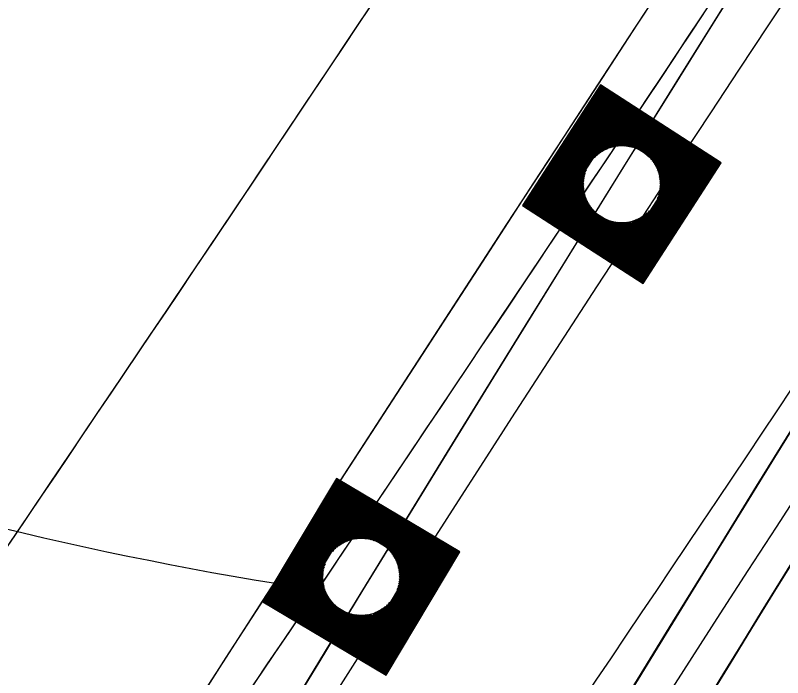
# Model space of a CAD drawing. Extents: x 14104283 to 14129344, y 8637090 to 8673339.
# Drawn here: x 14119112.14 to 14119144.87, y 8668848.28 to 8668876.53 of the extents above; entities that cross this region are included whole.
import ezdxf

# ---------------------------------------------------------------- set-up
doc = ezdxf.new("R2010")
doc.units = 0
for name, color, linetype in [('dsnCellElements', 7, 'Continuous'), ('dsnPaintExistingBrokenLaneLineWhite', 7, 'Continuous'), ('dsnPaintExistingEdgeLineRightWhite', 7, 'Continuous'), ('dsnPaintRemoveEdgeLineYellow', 7, 'Continuous'), ('dsnShadingPaved', 7, 'Continuous'), ('dsnStdLabel', 7, 'Continuous'), ('dsnStgShadingPrevPav', 7, 'Continuous'), ('dsnTapePlaceChannelizingLaneWhite', 7, 'Continuous'), ('dsnTapePlaceChannelizingLaneYellow', 7, 'Continuous'), ('dsnTapeRemoveChannelizingYellow', 7, 'Continuous')]:
    doc.layers.add(name, color=color, linetype=linetype)

msp = doc.modelspace()

# ---------------------------------------------------------------- linework, layer by layer
at = {"layer": 'dsnCellElements'}
for centre in [(14119138.01, 8668869.324), (14119126.894, 8668852.576)]:
    msp.add_circle(centre, 1.65, dxfattribs=at)
at = {"layer": 'dsnPaintExistingBrokenLaneLineWhite'}
for centre, radius, start, end in [((14116224.945, 8670811.467), 3500, 325.955151, 327.159261), ((14121592.114, 8667345.675), 2864.949, 147.157369, 157.163302), ((14116224.945, 8670811.467), 3500, 324.954927, 325.955151)]:
    msp.add_arc(centre, radius, start, end, dxfattribs=at)
at = {"layer": 'dsnPaintExistingEdgeLineRightWhite'}
msp.add_arc((14121592.114, 8667345.675), 2852.949, 147.157369, 157.163302, dxfattribs=at)
at = {"layer": 'dsnPaintRemoveEdgeLineYellow'}
msp.add_arc((14121592.114, 8667345.675), 2876.949, 147.157369, 151.259893, dxfattribs=at)
at = {"layer": 'dsnShadingPaved'}
for centre, radius, start, end in [((14120823.304, 8667767.54), 2012, 143.15224, 151.245378), ((14120823.304, 8667767.54), 2000, 143.15224, 151.245378), ((14116224.945, 8670811.467), 3488, 324.954927, 327.159261), ((14116224.945, 8670811.467), 3500, 324.954927, 327.159261), ((14116224.945, 8670811.467), 3488, 324.954927, 326.81283)]:
    msp.add_arc(centre, radius, start, end, dxfattribs=at)
at = {"layer": 'dsnStdLabel'}
for points in [[(14119138.922, 8668865.09), (14119142.244, 8668870.237), (14119137.098, 8668873.559), (14119133.775, 8668868.412), (14119138.922, 8668865.09)], [(14119138.919, 8668865.092), (14119142.239, 8668870.236), (14119137.099, 8668873.554), (14119133.78, 8668868.413), (14119138.924, 8668865.093)], [(14119138.916, 8668865.094), (14119142.235, 8668870.235), (14119137.1, 8668873.55), (14119133.785, 8668868.414), (14119138.926, 8668865.096)], [(14119138.964, 8668865.228), (14119142.189, 8668870.225), (14119137.109, 8668873.504), (14119133.83, 8668868.424), (14119138.943, 8668865.123)], [(14119138.954, 8668865.274), (14119142.144, 8668870.215), (14119137.119, 8668873.458), (14119133.876, 8668868.434), (14119138.961, 8668865.151)], [(14119138.944, 8668865.319), (14119142.098, 8668870.205), (14119137.129, 8668873.413), (14119133.921, 8668868.444), (14119138.979, 8668865.179)], [(14119138.934, 8668865.365), (14119142.052, 8668870.195), (14119137.139, 8668873.367), (14119133.967, 8668868.453), (14119138.964, 8668865.228)], [(14119138.925, 8668865.41), (14119142.007, 8668870.185), (14119137.149, 8668873.321), (14119134.013, 8668868.463), (14119138.954, 8668865.274)], [(14119138.915, 8668865.456), (14119141.961, 8668870.176), (14119137.158, 8668873.276), (14119134.058, 8668868.473), (14119138.944, 8668865.319)], [(14119138.905, 8668865.502), (14119141.916, 8668870.166), (14119137.168, 8668873.23), (14119134.104, 8668868.483), (14119138.934, 8668865.365)], [(14119138.895, 8668865.547), (14119141.87, 8668870.156), (14119137.178, 8668873.185), (14119134.15, 8668868.493), (14119138.925, 8668865.41)], [(14119138.885, 8668865.593), (14119141.824, 8668870.146), (14119137.188, 8668873.139), (14119134.195, 8668868.503), (14119138.915, 8668865.456)], [(14119138.875, 8668865.639), (14119141.779, 8668870.136), (14119137.198, 8668873.093), (14119134.241, 8668868.512), (14119138.905, 8668865.502)], [(14119138.866, 8668865.684), (14119141.733, 8668870.126), (14119137.208, 8668873.048), (14119134.286, 8668868.522), (14119138.895, 8668865.547)], [(14119138.856, 8668865.73), (14119141.687, 8668870.117), (14119137.217, 8668873.002), (14119134.332, 8668868.532), (14119138.885, 8668865.593)], [(14119138.846, 8668865.775), (14119141.642, 8668870.107), (14119137.227, 8668872.956), (14119134.378, 8668868.542), (14119138.875, 8668865.639)], [(14119138.836, 8668865.821), (14119141.596, 8668870.097), (14119137.237, 8668872.911), (14119134.423, 8668868.552), (14119138.866, 8668865.684)], [(14119138.826, 8668865.867), (14119141.551, 8668870.087), (14119137.247, 8668872.865), (14119134.469, 8668868.562), (14119138.856, 8668865.73)], [(14119138.816, 8668865.912), (14119141.505, 8668870.077), (14119137.257, 8668872.82), (14119134.514, 8668868.571), (14119138.846, 8668865.775)], [(14119138.807, 8668865.958), (14119141.459, 8668870.067), (14119137.267, 8668872.774), (14119134.56, 8668868.581), (14119138.836, 8668865.821)], [(14119138.797, 8668866.004), (14119141.414, 8668870.058), (14119137.276, 8668872.728), (14119134.606, 8668868.591), (14119138.826, 8668865.867)], [(14119138.787, 8668866.049), (14119141.368, 8668870.048), (14119137.286, 8668872.683), (14119134.651, 8668868.601), (14119138.816, 8668865.912)], [(14119138.777, 8668866.095), (14119141.322, 8668870.038), (14119137.296, 8668872.637), (14119134.697, 8668868.611), (14119138.807, 8668865.958)], [(14119138.767, 8668866.14), (14119141.277, 8668870.028), (14119137.306, 8668872.591), (14119134.743, 8668868.62), (14119138.797, 8668866.004)], [(14119138.757, 8668866.186), (14119141.231, 8668870.018), (14119137.316, 8668872.546), (14119134.788, 8668868.63), (14119138.787, 8668866.049)], [(14119138.748, 8668866.232), (14119141.186, 8668870.008), (14119137.326, 8668872.5), (14119134.834, 8668868.64), (14119138.777, 8668866.095)], [(14119138.738, 8668866.277), (14119141.14, 8668869.999), (14119137.335, 8668872.455), (14119134.879, 8668868.65), (14119138.767, 8668866.14)], [(14119138.728, 8668866.323), (14119141.094, 8668869.989), (14119137.345, 8668872.409), (14119134.925, 8668868.66), (14119138.757, 8668866.186)], [(14119138.718, 8668866.368), (14119141.049, 8668869.979), (14119137.355, 8668872.363), (14119134.971, 8668868.67), (14119138.748, 8668866.232)], [(14119138.708, 8668866.414), (14119141.003, 8668869.969), (14119137.365, 8668872.318), (14119135.016, 8668868.679), (14119138.738, 8668866.277)], [(14119138.698, 8668866.46), (14119140.958, 8668869.959), (14119137.375, 8668872.272), (14119135.062, 8668868.689), (14119138.728, 8668866.323)], [(14119138.689, 8668866.505), (14119140.912, 8668869.95), (14119137.385, 8668872.226), (14119135.108, 8668868.699), (14119138.718, 8668866.368)], [(14119138.679, 8668866.551), (14119140.866, 8668869.94), (14119137.394, 8668872.181), (14119135.153, 8668868.709), (14119138.708, 8668866.414)], [(14119138.669, 8668866.597), (14119140.821, 8668869.93), (14119137.404, 8668872.135), (14119135.199, 8668868.719), (14119138.698, 8668866.46)], [(14119138.659, 8668866.642), (14119140.775, 8668869.92), (14119137.414, 8668872.09), (14119135.244, 8668868.729), (14119138.689, 8668866.505)], [(14119138.649, 8668866.688), (14119140.729, 8668869.91), (14119137.424, 8668872.044), (14119135.29, 8668868.738), (14119138.679, 8668866.551)], [(14119138.639, 8668866.733), (14119140.684, 8668869.9), (14119137.434, 8668871.998), (14119135.336, 8668868.748), (14119138.669, 8668866.597)], [(14119138.63, 8668866.779), (14119140.638, 8668869.891), (14119137.444, 8668871.953), (14119135.381, 8668868.758), (14119138.659, 8668866.642)], [(14119138.62, 8668866.825), (14119140.593, 8668869.881), (14119137.453, 8668871.907), (14119135.427, 8668868.768), (14119138.649, 8668866.688)], [(14119138.61, 8668866.87), (14119140.547, 8668869.871), (14119137.463, 8668871.861), (14119135.473, 8668868.778), (14119138.639, 8668866.733)], [(14119138.6, 8668866.916), (14119140.501, 8668869.861), (14119137.473, 8668871.816), (14119135.518, 8668868.788), (14119138.63, 8668866.779)], [(14119138.59, 8668866.962), (14119140.456, 8668869.851), (14119137.483, 8668871.77), (14119135.564, 8668868.797), (14119138.62, 8668866.825)], [(14119138.581, 8668867.007), (14119140.41, 8668869.841), (14119137.493, 8668871.725), (14119135.609, 8668868.807), (14119138.61, 8668866.87)], [(14119138.571, 8668867.053), (14119140.364, 8668869.832), (14119137.502, 8668871.679), (14119135.655, 8668868.817), (14119138.6, 8668866.916)], [(14119138.561, 8668867.098), (14119140.319, 8668869.822), (14119137.512, 8668871.633), (14119135.701, 8668868.827), (14119138.59, 8668866.962)], [(14119138.551, 8668867.144), (14119140.273, 8668869.812), (14119137.522, 8668871.588), (14119135.746, 8668868.837), (14119138.581, 8668867.007)], [(14119138.621, 8668870.839), (14119137.532, 8668871.542), (14119136.829, 8668870.453)], [(14119138.486, 8668870.887), (14119137.542, 8668871.497), (14119136.932, 8668870.552)], [(14119138.382, 8668870.915), (14119137.552, 8668871.451), (14119137.016, 8668870.62)], [(14119138.293, 8668870.933), (14119137.561, 8668871.405), (14119137.089, 8668870.674)], [(14119138.214, 8668870.945), (14119137.571, 8668871.36), (14119137.157, 8668870.717)], [(14119138.141, 8668870.953), (14119137.581, 8668871.314), (14119137.22, 8668870.754)], [(14119138.074, 8668870.957), (14119137.591, 8668871.268), (14119137.279, 8668870.785)], [(14119138.011, 8668870.958), (14119137.601, 8668871.223), (14119137.336, 8668870.812)], [(14119137.952, 8668870.957), (14119137.611, 8668871.177), (14119137.39, 8668870.836)], [(14119137.896, 8668870.954), (14119137.62, 8668871.132), (14119137.443, 8668870.856)], [(14119137.842, 8668870.949), (14119137.63, 8668871.086), (14119137.494, 8668870.874)], [(14119137.791, 8668870.943), (14119137.64, 8668871.04), (14119137.543, 8668870.89)], [(14119137.741, 8668870.936), (14119137.65, 8668870.995), (14119137.591, 8668870.903)], [(14119137.694, 8668870.927), (14119137.66, 8668870.949), (14119137.638, 8668870.915)], [(14119139.525, 8668868.713), (14119140.228, 8668869.802), (14119139.138, 8668870.505)], [(14119139.572, 8668868.848), (14119140.182, 8668869.792), (14119139.237, 8668870.402)], [(14119139.6, 8668868.952), (14119140.136, 8668869.782), (14119139.306, 8668870.319)], [(14119139.618, 8668869.041), (14119140.091, 8668869.773), (14119139.359, 8668870.245)], [(14119139.63, 8668869.121), (14119140.045, 8668869.763), (14119139.403, 8668870.177)], [(14119139.638, 8668869.193), (14119139.999, 8668869.753), (14119139.439, 8668870.114)], [(14119139.642, 8668869.26), (14119139.954, 8668869.743), (14119139.471, 8668870.055)], [(14119139.643, 8668869.323), (14119139.908, 8668869.733), (14119139.498, 8668869.998)], [(14119136.495, 8668869.936), (14119135.792, 8668868.847), (14119136.881, 8668868.144)], [(14119136.447, 8668869.801), (14119135.838, 8668868.856), (14119136.782, 8668868.247)], [(14119136.419, 8668869.697), (14119135.883, 8668868.866), (14119136.714, 8668868.33)], [(14119139.642, 8668869.382), (14119139.863, 8668869.723), (14119139.521, 8668869.944)], [(14119139.639, 8668869.438), (14119139.817, 8668869.714), (14119139.542, 8668869.891)], [(14119139.635, 8668869.492), (14119139.771, 8668869.704), (14119139.56, 8668869.841)], [(14119139.628, 8668869.543), (14119139.726, 8668869.694), (14119139.575, 8668869.791)], [(14119139.621, 8668869.593), (14119139.68, 8668869.684), (14119139.589, 8668869.743)], [(14119139.612, 8668869.64), (14119139.634, 8668869.674), (14119139.6, 8668869.696)], [(14119136.401, 8668869.608), (14119135.929, 8668868.876), (14119136.66, 8668868.404)], [(14119136.389, 8668869.528), (14119135.974, 8668868.886), (14119136.617, 8668868.471)], [(14119136.382, 8668869.456), (14119136.02, 8668868.896), (14119136.58, 8668868.534)], [(14119136.378, 8668869.389), (14119136.066, 8668868.906), (14119136.549, 8668868.594)], [(14119136.376, 8668869.326), (14119136.111, 8668868.915), (14119136.522, 8668868.65)], [(14119136.377, 8668869.267), (14119136.157, 8668868.925), (14119136.498, 8668868.705)], [(14119136.38, 8668869.21), (14119136.203, 8668868.935), (14119136.478, 8668868.757)], [(14119136.385, 8668869.157), (14119136.248, 8668868.945), (14119136.46, 8668868.808)], [(14119136.391, 8668869.105), (14119136.294, 8668868.955), (14119136.444, 8668868.857)], [(14119136.398, 8668869.056), (14119136.339, 8668868.964), (14119136.431, 8668868.905)], [(14119136.407, 8668869.008), (14119136.385, 8668868.974), (14119136.419, 8668868.952)], [(14119138.522, 8668867.281), (14119139.004, 8668868.028)], [(14119138.531, 8668867.235), (14119139.088, 8668868.097)], [(14119138.541, 8668867.19), (14119139.191, 8668868.196)], [(14119137.398, 8668867.81), (14119138.571, 8668867.053)], [(14119137.533, 8668867.762), (14119138.561, 8668867.098)], [(14119137.637, 8668867.734), (14119138.551, 8668867.144)], [(14119137.727, 8668867.716), (14119138.541, 8668867.19)], [(14119137.806, 8668867.704), (14119138.531, 8668867.235)], [(14119137.878, 8668867.696), (14119138.522, 8668867.281)], [(14119137.945, 8668867.692), (14119138.512, 8668867.327)], [(14119138.008, 8668867.691), (14119138.502, 8668867.372)], [(14119138.068, 8668867.692), (14119138.492, 8668867.418)], [(14119138.124, 8668867.695), (14119138.482, 8668867.463)], [(14119138.177, 8668867.699), (14119138.472, 8668867.509)], [(14119138.229, 8668867.706), (14119138.463, 8668867.555)], [(14119138.278, 8668867.713), (14119138.453, 8668867.6)], [(14119138.326, 8668867.722), (14119138.443, 8668867.646)], [(14119138.443, 8668867.646), (14119138.526, 8668867.775)], [(14119138.453, 8668867.6), (14119138.577, 8668867.792)], [(14119138.463, 8668867.555), (14119138.629, 8668867.813)], [(14119138.472, 8668867.509), (14119138.684, 8668867.836)], [(14119138.482, 8668867.463), (14119138.74, 8668867.863)], [(14119138.492, 8668867.418), (14119138.8, 8668867.895)], [(14119138.502, 8668867.372), (14119138.863, 8668867.931)], [(14119138.512, 8668867.327), (14119138.93, 8668867.975)], [(14119127.953, 8668848.376), (14119131.094, 8668853.636), (14119125.834, 8668856.776), (14119122.694, 8668851.517), (14119127.953, 8668848.376)], [(14119127.95, 8668848.378), (14119131.089, 8668853.635), (14119125.835, 8668856.772), (14119122.698, 8668851.518), (14119127.955, 8668848.379)], [(14119127.947, 8668848.38), (14119131.085, 8668853.633), (14119125.837, 8668856.767), (14119122.703, 8668851.519), (14119127.957, 8668848.382)], [(14119127.99, 8668848.516), (14119131.039, 8668853.622), (14119125.848, 8668856.722), (14119122.748, 8668851.531), (14119127.973, 8668848.41)], [(14119127.979, 8668848.561), (14119130.994, 8668853.611), (14119125.859, 8668856.677), (14119122.793, 8668851.542), (14119127.99, 8668848.439)], [(14119127.967, 8668848.606), (14119130.949, 8668853.599), (14119125.871, 8668856.631), (14119122.839, 8668851.553), (14119128.007, 8668848.467)], [(14119127.956, 8668848.651), (14119130.904, 8668853.588), (14119125.882, 8668856.586), (14119122.884, 8668851.565), (14119127.99, 8668848.516)], [(14119127.945, 8668848.697), (14119130.858, 8668853.576), (14119125.894, 8668856.541), (14119122.929, 8668851.576), (14119127.979, 8668848.561)], [(14119127.933, 8668848.742), (14119130.813, 8668853.565), (14119125.905, 8668856.496), (14119122.974, 8668851.588), (14119127.967, 8668848.606)], [(14119127.922, 8668848.787), (14119130.768, 8668853.554), (14119125.916, 8668856.45), (14119123.02, 8668851.599), (14119127.956, 8668848.651)], [(14119127.91, 8668848.832), (14119130.723, 8668853.542), (14119125.928, 8668856.405), (14119123.065, 8668851.61), (14119127.945, 8668848.697)], [(14119127.899, 8668848.878), (14119130.677, 8668853.531), (14119125.939, 8668856.36), (14119123.11, 8668851.622), (14119127.933, 8668848.742)], [(14119127.887, 8668848.923), (14119130.632, 8668853.519), (14119125.951, 8668856.315), (14119123.155, 8668851.633), (14119127.922, 8668848.787)], [(14119127.876, 8668848.968), (14119130.587, 8668853.508), (14119125.962, 8668856.269), (14119123.201, 8668851.645), (14119127.91, 8668848.832)], [(14119127.865, 8668849.013), (14119130.542, 8668853.496), (14119125.974, 8668856.224), (14119123.246, 8668851.656), (14119127.899, 8668848.878)], [(14119127.853, 8668849.059), (14119130.496, 8668853.485), (14119125.985, 8668856.179), (14119123.291, 8668851.668), (14119127.887, 8668848.923)], [(14119127.842, 8668849.104), (14119130.451, 8668853.474), (14119125.996, 8668856.134), (14119123.336, 8668851.679), (14119127.876, 8668848.968)], [(14119127.83, 8668849.149), (14119130.406, 8668853.462), (14119126.008, 8668856.088), (14119123.382, 8668851.69), (14119127.865, 8668849.013)], [(14119127.819, 8668849.194), (14119130.361, 8668853.451), (14119126.019, 8668856.043), (14119123.427, 8668851.702), (14119127.853, 8668849.059)], [(14119127.808, 8668849.24), (14119130.315, 8668853.439), (14119126.031, 8668855.998), (14119123.472, 8668851.713), (14119127.842, 8668849.104)], [(14119127.796, 8668849.285), (14119130.27, 8668853.428), (14119126.042, 8668855.953), (14119123.517, 8668851.725), (14119127.83, 8668849.149)], [(14119127.785, 8668849.33), (14119130.225, 8668853.417), (14119126.053, 8668855.907), (14119123.563, 8668851.736), (14119127.819, 8668849.194)], [(14119127.773, 8668849.375), (14119130.18, 8668853.405), (14119126.065, 8668855.862), (14119123.608, 8668851.747), (14119127.808, 8668849.24)], [(14119127.762, 8668849.421), (14119130.134, 8668853.394), (14119126.076, 8668855.817), (14119123.653, 8668851.759), (14119127.796, 8668849.285)], [(14119127.75, 8668849.466), (14119130.089, 8668853.382), (14119126.088, 8668855.772), (14119123.698, 8668851.77), (14119127.785, 8668849.33)], [(14119127.739, 8668849.511), (14119130.044, 8668853.371), (14119126.099, 8668855.726), (14119123.744, 8668851.782), (14119127.773, 8668849.375)], [(14119127.728, 8668849.556), (14119129.999, 8668853.359), (14119126.111, 8668855.681), (14119123.789, 8668851.793), (14119127.762, 8668849.421)], [(14119127.716, 8668849.602), (14119129.953, 8668853.348), (14119126.122, 8668855.636), (14119123.834, 8668851.805), (14119127.75, 8668849.466)], [(14119127.705, 8668849.647), (14119129.908, 8668853.337), (14119126.133, 8668855.591), (14119123.879, 8668851.816), (14119127.739, 8668849.511)], [(14119127.693, 8668849.692), (14119129.863, 8668853.325), (14119126.145, 8668855.545), (14119123.925, 8668851.827), (14119127.728, 8668849.556)], [(14119127.682, 8668849.737), (14119129.818, 8668853.314), (14119126.156, 8668855.5), (14119123.97, 8668851.839), (14119127.716, 8668849.602)], [(14119127.671, 8668849.783), (14119129.772, 8668853.302), (14119126.168, 8668855.455), (14119124.015, 8668851.85), (14119127.705, 8668849.647)], [(14119127.659, 8668849.828), (14119129.727, 8668853.291), (14119126.179, 8668855.41), (14119124.06, 8668851.862), (14119127.693, 8668849.692)], [(14119127.648, 8668849.873), (14119129.682, 8668853.28), (14119126.19, 8668855.364), (14119124.106, 8668851.873), (14119127.682, 8668849.737)], [(14119127.636, 8668849.918), (14119129.637, 8668853.268), (14119126.202, 8668855.319), (14119124.151, 8668851.884), (14119127.671, 8668849.783)], [(14119127.625, 8668849.964), (14119129.591, 8668853.257), (14119126.213, 8668855.274), (14119124.196, 8668851.896), (14119127.659, 8668849.828)], [(14119127.614, 8668850.009), (14119129.546, 8668853.245), (14119126.225, 8668855.229), (14119124.241, 8668851.907), (14119127.648, 8668849.873)], [(14119127.602, 8668850.054), (14119129.501, 8668853.234), (14119126.236, 8668855.183), (14119124.287, 8668851.919), (14119127.636, 8668849.918)], [(14119127.591, 8668850.099), (14119129.456, 8668853.222), (14119126.248, 8668855.138), (14119124.332, 8668851.93), (14119127.625, 8668849.964)], [(14119127.579, 8668850.145), (14119129.41, 8668853.211), (14119126.259, 8668855.093), (14119124.377, 8668851.941), (14119127.614, 8668850.009)], [(14119127.568, 8668850.19), (14119129.365, 8668853.2), (14119126.27, 8668855.048), (14119124.422, 8668851.953), (14119127.602, 8668850.054)], [(14119127.556, 8668850.235), (14119129.32, 8668853.188), (14119126.282, 8668855.002), (14119124.468, 8668851.964), (14119127.591, 8668850.099)], [(14119127.545, 8668850.28), (14119129.275, 8668853.177), (14119126.293, 8668854.957), (14119124.513, 8668851.976), (14119127.579, 8668850.145)], [(14119127.534, 8668850.326), (14119129.229, 8668853.165), (14119126.305, 8668854.912), (14119124.558, 8668851.987), (14119127.568, 8668850.19)], [(14119127.522, 8668850.371), (14119129.184, 8668853.154), (14119126.316, 8668854.867), (14119124.603, 8668851.999), (14119127.556, 8668850.235)], [(14119127.511, 8668850.416), (14119129.139, 8668853.143), (14119126.327, 8668854.821), (14119124.649, 8668852.01), (14119127.545, 8668850.28)], [(14119127.452, 8668854.112), (14119126.339, 8668854.776), (14119125.674, 8668853.663)], [(14119127.316, 8668854.154), (14119126.35, 8668854.731), (14119125.774, 8668853.765)], [(14119127.21, 8668854.179), (14119126.362, 8668854.686), (14119125.855, 8668853.837)], [(14119127.121, 8668854.194), (14119126.373, 8668854.64), (14119125.927, 8668853.893)], [(14119127.041, 8668854.203), (14119126.384, 8668854.595), (14119125.993, 8668853.939)], [(14119126.968, 8668854.208), (14119126.396, 8668854.55), (14119126.054, 8668853.978)], [(14119126.901, 8668854.21), (14119126.407, 8668854.505), (14119126.113, 8668854.011)], [(14119126.838, 8668854.209), (14119126.419, 8668854.459), (14119126.168, 8668854.04)], [(14119126.779, 8668854.206), (14119126.43, 8668854.414), (14119126.222, 8668854.065)], [(14119126.723, 8668854.201), (14119126.442, 8668854.369), (14119126.274, 8668854.087)], [(14119126.669, 8668854.194), (14119126.453, 8668854.324), (14119126.324, 8668854.107)], [(14119126.618, 8668854.186), (14119126.464, 8668854.278), (14119126.372, 8668854.124)], [(14119126.569, 8668854.177), (14119126.476, 8668854.233), (14119126.42, 8668854.14)], [(14119126.522, 8668854.167), (14119126.487, 8668854.188), (14119126.466, 8668854.153)], [(14119128.429, 8668852.018), (14119129.094, 8668853.131), (14119127.981, 8668853.796)], [(14119128.472, 8668852.154), (14119129.048, 8668853.12), (14119128.083, 8668853.696)], [(14119128.496, 8668852.26), (14119129.003, 8668853.108), (14119128.154, 8668853.615)], [(14119128.511, 8668852.349), (14119128.958, 8668853.097), (14119128.21, 8668853.543)], [(14119128.521, 8668852.429), (14119128.913, 8668853.086), (14119128.256, 8668853.477)], [(14119128.526, 8668852.502), (14119128.867, 8668853.074), (14119128.295, 8668853.416)], [(14119128.527, 8668852.569), (14119128.822, 8668853.063), (14119128.328, 8668853.357)], [(14119128.526, 8668852.632), (14119128.777, 8668853.051), (14119128.357, 8668853.302)], [(14119125.359, 8668853.134), (14119124.694, 8668852.021), (14119125.807, 8668851.357)], [(14119125.316, 8668852.998), (14119124.739, 8668852.033), (14119125.705, 8668851.456)], [(14119128.523, 8668852.691), (14119128.731, 8668853.04), (14119128.383, 8668853.248)], [(14119128.518, 8668852.747), (14119128.686, 8668853.028), (14119128.405, 8668853.196)], [(14119128.512, 8668852.801), (14119128.641, 8668853.017), (14119128.425, 8668853.146)], [(14119128.504, 8668852.852), (14119128.596, 8668853.006), (14119128.442, 8668853.098)], [(14119128.495, 8668852.901), (14119128.55, 8668852.994), (14119128.457, 8668853.05)], [(14119128.484, 8668852.948), (14119128.505, 8668852.983), (14119128.47, 8668853.004)], [(14119125.291, 8668852.893), (14119124.784, 8668852.044), (14119125.633, 8668851.537)], [(14119125.276, 8668852.803), (14119124.83, 8668852.056), (14119125.577, 8668851.609)], [(14119125.267, 8668852.723), (14119124.875, 8668852.067), (14119125.531, 8668851.675)], [(14119125.262, 8668852.651), (14119124.92, 8668852.078), (14119125.492, 8668851.737)], [(14119125.26, 8668852.584), (14119124.965, 8668852.09), (14119125.459, 8668851.795)], [(14119125.261, 8668852.521), (14119125.011, 8668852.101), (14119125.43, 8668851.851)], [(14119125.264, 8668852.462), (14119125.056, 8668852.113), (14119125.405, 8668851.904)], [(14119125.269, 8668852.405), (14119125.101, 8668852.124), (14119125.383, 8668851.956)], [(14119125.276, 8668852.352), (14119125.146, 8668852.136), (14119125.363, 8668852.006)], [(14119125.284, 8668852.301), (14119125.192, 8668852.147), (14119125.346, 8668852.055)], [(14119125.293, 8668852.252), (14119125.237, 8668852.158), (14119125.33, 8668852.103)], [(14119125.303, 8668852.205), (14119125.282, 8668852.17), (14119125.317, 8668852.149)], [(14119127.488, 8668850.507), (14119128.014, 8668851.387)], [(14119127.499, 8668850.462), (14119128.113, 8668851.489)], [(14119126.336, 8668851.041), (14119127.534, 8668850.326)], [(14119126.472, 8668850.998), (14119127.522, 8668850.371)], [(14119127.385, 8668850.914), (14119127.464, 8668851.045)], [(14119127.397, 8668850.869), (14119127.514, 8668851.065)], [(14119127.408, 8668850.824), (14119127.566, 8668851.087)], [(14119127.419, 8668850.778), (14119127.619, 8668851.113)], [(14119127.431, 8668850.733), (14119127.675, 8668851.142)], [(14119127.442, 8668850.688), (14119127.733, 8668851.175)], [(14119127.454, 8668850.643), (14119127.795, 8668851.214)], [(14119127.465, 8668850.597), (14119127.861, 8668851.26)], [(14119127.477, 8668850.552), (14119127.933, 8668851.316)], [(14119126.577, 8668850.974), (14119127.511, 8668850.416)], [(14119126.667, 8668850.959), (14119127.499, 8668850.462)], [(14119126.747, 8668850.949), (14119127.488, 8668850.507)], [(14119126.819, 8668850.944), (14119127.477, 8668850.552)], [(14119126.886, 8668850.943), (14119127.465, 8668850.597)], [(14119126.949, 8668850.944), (14119127.454, 8668850.643)], [(14119127.008, 8668850.947), (14119127.442, 8668850.688)], [(14119127.065, 8668850.952), (14119127.431, 8668850.733)], [(14119127.118, 8668850.958), (14119127.419, 8668850.778)], [(14119127.169, 8668850.966), (14119127.408, 8668850.824)], [(14119127.218, 8668850.975), (14119127.397, 8668850.869)], [(14119127.265, 8668850.986), (14119127.385, 8668850.914)]]:
    msp.add_lwpolyline(points, dxfattribs=at)
msp.add_arc((14119147.2, 8669000.221), 149.847, 239.14461, 261.49698, dxfattribs=at)
msp.add_open_spline([(14119078.88, 8668729.338), (14119110.556, 8668783.382), (14119143.405, 8668836.721), (14119177.411, 8668889.33), (14119212.122, 8668941.294), (14119078.88, 8668729.338), (14119212.122, 8668941.294)], degree=3, dxfattribs=at)
at = {"layer": 'dsnStgShadingPrevPav'}
for centre, radius, start, end in [((14123732.957, 8665874.379), 5512, 146.425624, 157.163302), ((14123732.586, 8665873.821), 5512, 146.502133, 150.361956), ((14123732.846, 8665874.198), 5488.008, 146.41277, 150.668735), ((14123732.957, 8665874.379), 5488, 146.421187, 157.163302), ((14121592.114, 8667345.675), 2888.949, 147.236664, 156.233892), ((14121592.107, 8667345.679), 2888.949, 147.236664, 155.318405), ((14121592.114, 8667345.675), 2876.949, 147.18034, 149.398687), ((14121592.114, 8667345.675), 2873.949, 147.181139, 149.398687), ((14121592.114, 8667345.675), 2876.949, 147.240092, 156.233892), ((14121574.889, 8667355.291), 2857.26, 147.215341, 155.938429), ((14121574.765, 8667355.067), 2854.278, 147.211046, 155.933336), ((14121591.751, 8667345.113), 2873.957, 147.236288, 151.151672)]:
    msp.add_arc(centre, radius, start, end, dxfattribs=at)
at = {"layer": 'dsnTapePlaceChannelizingLaneWhite'}
msp.add_arc((14120823.304, 8667767.54), 2000, 143.15224, 151.245378, dxfattribs=at)
at = {"layer": 'dsnTapePlaceChannelizingLaneYellow'}
for centre, radius, start, end in [((14120823.304, 8667767.54), 2012, 143.15224, 151.245378), ((14116224.945, 8670811.467), 3500, 325.955151, 327.159261), ((14116224.945, 8670811.467), 3500, 324.954927, 325.955151)]:
    msp.add_arc(centre, radius, start, end, dxfattribs=at)
at = {"layer": 'dsnTapeRemoveChannelizingYellow'}
msp.add_arc((14116224.945, 8670811.467), 3512, 325.955151, 327.159261, dxfattribs=at)

doc.saveas('drawing.dxf')
